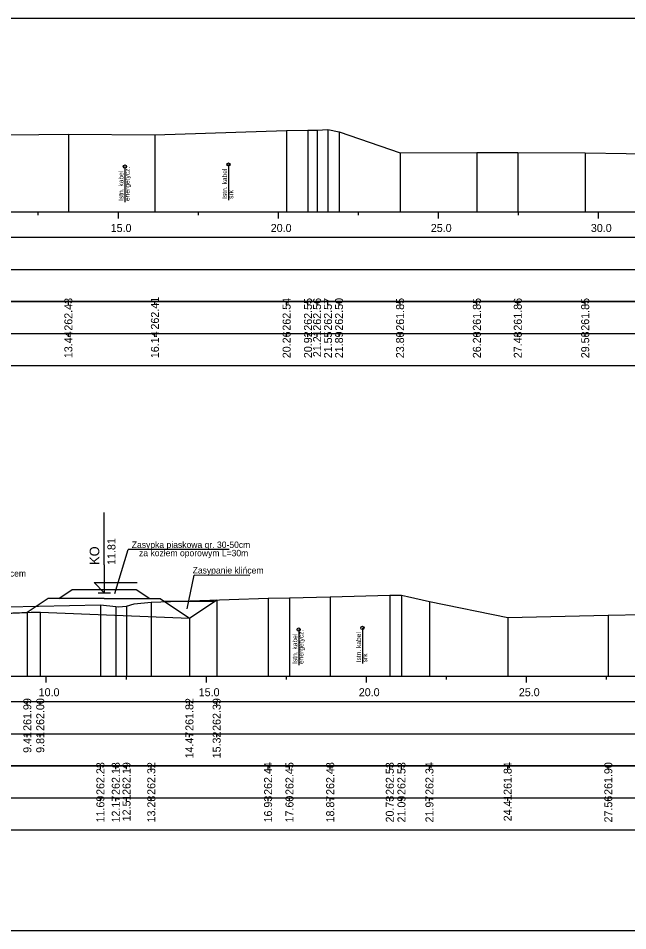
# Model space of a CAD drawing. Extents: x 6516023 to 6560129, y 5513077 to 5529206.
# Drawn here: x 6518340.09 to 6518359.13, y 5514451.16 to 5514479.66 of the extents above; entities that cross this region are included whole.
import ezdxf

# ---------------------------------------------------------------- set-up
doc = ezdxf.new("R2010")
doc.units = 0
for name, color, linetype in [('TOR_PRZEK_P-kable', 7, 'Continuous'), ('TOR_PRZEK_P-komponent', 7, 'Continuous'), ('TOR_PRZEK_P-opisy', 7, 'Continuous'), ('TOR_PRZEK_P-tabelka istniejace', 7, 'Continuous'), ('TOR_PRZEK_P-tabelka projektowane', 7, 'Continuous'), ('TOR_PRZEK_P-teren istniejacy', 7, 'Continuous'), ('TOR_PRZEK_P-tory projektowane', 7, 'Continuous'), ('TOR_PRZEK_P-uklad odniesienia', 7, 'Continuous'), ('TOR_PRZEK_P-warstwa ochronna II', 7, 'Continuous'), ('TOR_RAMKI-ramka+tabelka 1', 7, 'Continuous')]:
    doc.layers.add(name, color=color, linetype=linetype)

msp = doc.modelspace()

# ---------------------------------------------------------------- linework, layer by layer
at = {"layer": 'TOR_PRZEK_P-kable'}
for p, q in [((6518343.418, 5514475.023), (6518343.418, 5514473.913)), ((6518346.654, 5514475.089), (6518346.654, 5514473.979)), ((6518348.848, 5514460.563), (6518348.848, 5514459.453)), ((6518350.839, 5514460.614), (6518350.839, 5514459.504))]:
    msp.add_line(p, q, dxfattribs=at)
for centre in [(6518343.418, 5514475.023), (6518346.654, 5514475.089), (6518348.848, 5514460.563), (6518350.839, 5514460.614)]:
    msp.add_circle(centre, 0.05, dxfattribs=at)
at = {"layer": 'TOR_PRZEK_P-komponent'}
for p, q in [((6518341.353, 5514461.531), (6518341.773, 5514461.811)), ((6518341.773, 5514461.811), (6518343.773, 5514461.811)), ((6518343.773, 5514461.811), (6518344.193, 5514461.531)), ((6518341.023, 5514461.531), (6518340.369, 5514461.094)), ((6518342.773, 5514461.531), (6518341.023, 5514461.531)), ((6518342.773, 5514461.531), (6518344.523, 5514461.531)), ((6518344.523, 5514461.531), (6518345.433, 5514460.924)), ((6518346.201, 5514461.436), (6518344.664, 5514461.436)), ((6518340.773, 5514461.111), (6518345.433, 5514460.924))]:
    msp.add_line(p, q, dxfattribs=at)
msp.add_lwpolyline([(6518340.773, 5514461.111), (6518339.623, 5514461.065), (6518338.69, 5514461.027)], dxfattribs=at)
at = {"layer": 'TOR_PRZEK_P-opisy'}
for p, q in [((6518343.107, 5514461.688), (6518343.517, 5514463.065)), ((6518345.362, 5514461.206), (6518345.585, 5514462.266))]:
    msp.add_line(p, q, dxfattribs=at)
for points in [[(6518346.677, 5514463.065), (6518343.517, 5514463.065)], [(6518347.317, 5514462.255), (6518345.585, 5514462.266)]]:
    msp.add_lwpolyline(points, dxfattribs=at)
at = {"layer": 'TOR_PRZEK_P-tabelka istniejace'}
for p, q in [((6518341.652, 5514470.706), (6518341.652, 5514470.806)), ((6518344.356, 5514470.706), (6518344.356, 5514470.806)), ((6518348.47, 5514470.706), (6518348.47, 5514470.806)), ((6518349.137, 5514470.706), (6518349.137, 5514470.806)), ((6518349.42, 5514470.706), (6518349.42, 5514470.806)), ((6518349.761, 5514470.706), (6518349.761, 5514470.806)), ((6518350.107, 5514470.706), (6518350.107, 5514470.806)), ((6518352.014, 5514470.706), (6518352.014, 5514470.806)), ((6518354.413, 5514470.706), (6518354.413, 5514470.806)), ((6518355.692, 5514470.706), (6518355.692, 5514470.806)), ((6518357.797, 5514470.706), (6518357.797, 5514470.806)), ((6518272.163, 5514469.806), (6518375.963, 5514469.806)), ((6518341.652, 5514469.706), (6518341.652, 5514469.806)), ((6518344.356, 5514469.706), (6518344.356, 5514469.806)), ((6518348.47, 5514469.706), (6518348.47, 5514469.806)), ((6518349.137, 5514469.706), (6518349.137, 5514469.806)), ((6518349.42, 5514469.706), (6518349.42, 5514469.806)), ((6518349.761, 5514469.706), (6518349.761, 5514469.806)), ((6518350.107, 5514469.706), (6518350.107, 5514469.806)), ((6518352.014, 5514469.706), (6518352.014, 5514469.806)), ((6518354.413, 5514469.706), (6518354.413, 5514469.806)), ((6518355.692, 5514469.706), (6518355.692, 5514469.806)), ((6518357.797, 5514469.706), (6518357.797, 5514469.806)), ((6518342.652, 5514456.206), (6518342.652, 5514456.306)), ((6518343.133, 5514456.206), (6518343.133, 5514456.306)), ((6518343.469, 5514456.206), (6518343.469, 5514456.306)), ((6518344.243, 5514456.206), (6518344.243, 5514456.306)), ((6518347.891, 5514456.206), (6518347.891, 5514456.306)), ((6518348.559, 5514456.206), (6518348.559, 5514456.306)), ((6518349.831, 5514456.206), (6518349.831, 5514456.306)), ((6518351.692, 5514456.206), (6518351.692, 5514456.306)), ((6518352.057, 5514456.206), (6518352.057, 5514456.306)), ((6518352.931, 5514456.206), (6518352.931, 5514456.306)), ((6518355.376, 5514456.206), (6518355.376, 5514456.306)), ((6518358.519, 5514456.206), (6518358.519, 5514456.306)), ((6518272.163, 5514455.306), (6518380.963, 5514455.306)), ((6518342.652, 5514455.206), (6518342.652, 5514455.306)), ((6518343.133, 5514455.206), (6518343.133, 5514455.306)), ((6518343.469, 5514455.206), (6518343.469, 5514455.306)), ((6518344.243, 5514455.206), (6518344.243, 5514455.306)), ((6518347.891, 5514455.206), (6518347.891, 5514455.306)), ((6518348.559, 5514455.206), (6518348.559, 5514455.306)), ((6518349.831, 5514455.206), (6518349.831, 5514455.306)), ((6518351.692, 5514455.206), (6518351.692, 5514455.306)), ((6518352.057, 5514455.206), (6518352.057, 5514455.306)), ((6518352.931, 5514455.206), (6518352.931, 5514455.306)), ((6518355.376, 5514455.206), (6518355.376, 5514455.306)), ((6518358.519, 5514455.206), (6518358.519, 5514455.306))]:
    msp.add_line(p, q, dxfattribs=at)
for points in [[(6518348.47, 5514476.149), (6518348.47, 5514473.806), (6518348.47, 5514473.676), (6518348.47, 5514473.606)], [(6518349.137, 5514476.157), (6518349.137, 5514473.806), (6518349.137, 5514473.676), (6518349.137, 5514473.606)], [(6518349.42, 5514476.163), (6518349.42, 5514473.806), (6518349.42, 5514473.676), (6518349.42, 5514473.606)], [(6518349.761, 5514476.177), (6518349.761, 5514473.806), (6518349.761, 5514473.676), (6518349.761, 5514473.606)], [(6518341.652, 5514476.04), (6518341.652, 5514473.806), (6518341.652, 5514473.676), (6518341.652, 5514473.606)], [(6518344.356, 5514476.013), (6518344.356, 5514473.806), (6518344.356, 5514473.676), (6518344.356, 5514473.606)], [(6518350.107, 5514476.109), (6518350.107, 5514473.806), (6518350.107, 5514473.676), (6518350.107, 5514473.606)], [(6518352.014, 5514475.452), (6518352.014, 5514473.806), (6518352.014, 5514473.676), (6518352.014, 5514473.606)], [(6518354.413, 5514475.461), (6518354.413, 5514473.806), (6518354.413, 5514473.676), (6518354.413, 5514473.606)], [(6518355.692, 5514475.462), (6518355.692, 5514473.806), (6518355.692, 5514473.676), (6518355.692, 5514473.606)], [(6518357.797, 5514475.457), (6518357.797, 5514473.806), (6518357.797, 5514473.676), (6518357.797, 5514473.606)], [(6518349.831, 5514461.589), (6518349.831, 5514459.306), (6518349.831, 5514459.176), (6518349.831, 5514459.106)], [(6518351.692, 5514461.635), (6518351.692, 5514459.306), (6518351.692, 5514459.176), (6518351.692, 5514459.106)], [(6518352.057, 5514461.639), (6518352.057, 5514459.306), (6518352.057, 5514459.176), (6518352.057, 5514459.106)], [(6518342.652, 5514461.336), (6518342.652, 5514459.306), (6518342.652, 5514459.176), (6518342.652, 5514459.106)], [(6518343.469, 5514461.297), (6518343.469, 5514459.306), (6518343.469, 5514459.176), (6518343.469, 5514459.106)], [(6518344.243, 5514461.422), (6518344.243, 5514459.306), (6518344.243, 5514459.176), (6518344.243, 5514459.106)], [(6518347.891, 5514461.548), (6518347.891, 5514459.306), (6518347.891, 5514459.176), (6518347.891, 5514459.106)], [(6518348.559, 5514461.555), (6518348.559, 5514459.306), (6518348.559, 5514459.176), (6518348.559, 5514459.106)], [(6518352.931, 5514461.444), (6518352.931, 5514459.306), (6518352.931, 5514459.176), (6518352.931, 5514459.106)], [(6518343.133, 5514461.282), (6518343.133, 5514459.306), (6518343.133, 5514459.176), (6518343.133, 5514459.106)], [(6518358.519, 5514461.01), (6518358.519, 5514459.306), (6518358.519, 5514459.176), (6518358.519, 5514459.106)], [(6518355.376, 5514460.944), (6518355.376, 5514459.306), (6518355.376, 5514459.176), (6518355.376, 5514459.106)]]:
    msp.add_lwpolyline(points, dxfattribs=at)
for points in [[(6518272.163, 5514470.806), (6518272.163, 5514468.806), (6518375.963, 5514468.806), (6518375.963, 5514470.806)], [(6518272.163, 5514456.306), (6518272.163, 5514454.306), (6518380.963, 5514454.306), (6518380.963, 5514456.306)]]:
    msp.add_lwpolyline(points, close=True, dxfattribs=at)
at = {"layer": 'TOR_PRZEK_P-tabelka projektowane'}
for p, q in [((6518272.163, 5514471.806), (6518375.963, 5514471.806)), ((6518340.369, 5514458.206), (6518340.369, 5514458.306)), ((6518340.773, 5514458.206), (6518340.773, 5514458.306)), ((6518345.433, 5514458.206), (6518345.433, 5514458.306)), ((6518346.285, 5514458.206), (6518346.285, 5514458.306)), ((6518272.163, 5514457.306), (6518380.963, 5514457.306)), ((6518340.369, 5514457.206), (6518340.369, 5514457.306)), ((6518340.773, 5514457.206), (6518340.773, 5514457.306)), ((6518345.433, 5514457.206), (6518345.433, 5514457.306)), ((6518346.285, 5514457.206), (6518346.285, 5514457.306))]:
    msp.add_line(p, q, dxfattribs=at)
for points in [[(6518272.163, 5514472.806), (6518272.163, 5514470.806), (6518375.963, 5514470.806), (6518375.963, 5514472.806)], [(6518272.163, 5514458.306), (6518272.163, 5514456.306), (6518380.963, 5514456.306), (6518380.963, 5514458.306)]]:
    msp.add_lwpolyline(points, close=True, dxfattribs=at)
for points in [[(6518346.285, 5514461.492), (6518346.285, 5514459.306), (6518346.285, 5514459.176), (6518346.285, 5514459.106)], [(6518340.369, 5514461.094), (6518340.369, 5514459.306), (6518340.369, 5514459.176), (6518340.369, 5514459.106)], [(6518340.773, 5514461.111), (6518340.773, 5514459.306), (6518340.773, 5514459.176), (6518340.773, 5514459.106)], [(6518345.433, 5514460.924), (6518345.433, 5514459.306), (6518345.433, 5514459.176), (6518345.433, 5514459.106)]]:
    msp.add_lwpolyline(points, dxfattribs=at)
at = {"layer": 'TOR_PRZEK_P-teren istniejacy'}
for points in [[(6518339.804, 5514476.019), (6518341.652, 5514476.04), (6518344.356, 5514476.013), (6518348.47, 5514476.149), (6518349.137, 5514476.157), (6518349.42, 5514476.163), (6518349.761, 5514476.177), (6518350.107, 5514476.109), (6518352.014, 5514475.452), (6518354.413, 5514475.461), (6518355.692, 5514475.462), (6518357.797, 5514475.457), (6518360.357, 5514475.411)], [(6518339.746, 5514461.272), (6518342.652, 5514461.336), (6518343.133, 5514461.282), (6518343.22, 5514461.274), (6518343.469, 5514461.297), (6518343.704, 5514461.369), (6518344.243, 5514461.422), (6518347.891, 5514461.548), (6518348.559, 5514461.555), (6518349.831, 5514461.589), (6518351.692, 5514461.635), (6518352.057, 5514461.639), (6518352.249, 5514461.598), (6518352.931, 5514461.444), (6518355.376, 5514460.944), (6518358.519, 5514461.01), (6518360.659, 5514461.054)]]:
    msp.add_lwpolyline(points, dxfattribs=at)
at = {"layer": 'TOR_PRZEK_P-tory projektowane'}
for p, q in [((6518342.773, 5514462.588), (6518342.773, 5514464.22)), ((6518342.773, 5514462.588), (6518342.773, 5514461.711)), ((6518342.773, 5514461.711), (6518342.454, 5514462.03)), ((6518342.454, 5514462.03), (6518343.798, 5514462.03)), ((6518342.581, 5514461.711), (6518342.965, 5514461.711))]:
    msp.add_line(p, q, dxfattribs=at)
at = {"layer": 'TOR_PRZEK_P-uklad odniesienia'}
for p, q in [((6518275.963, 5514473.606), (6518375.963, 5514473.606)), ((6518340.713, 5514473.506), (6518340.713, 5514473.606)), ((6518343.213, 5514473.406), (6518343.213, 5514473.606)), ((6518345.713, 5514473.506), (6518345.713, 5514473.606)), ((6518348.213, 5514473.406), (6518348.213, 5514473.606)), ((6518350.713, 5514473.506), (6518350.713, 5514473.606)), ((6518353.213, 5514473.406), (6518353.213, 5514473.606)), ((6518355.713, 5514473.506), (6518355.713, 5514473.606)), ((6518358.213, 5514473.406), (6518358.213, 5514473.606)), ((6518275.963, 5514459.106), (6518380.963, 5514459.106)), ((6518340.963, 5514458.906), (6518340.963, 5514459.106)), ((6518343.463, 5514459.006), (6518343.463, 5514459.106)), ((6518345.963, 5514458.906), (6518345.963, 5514459.106)), ((6518348.463, 5514459.006), (6518348.463, 5514459.106)), ((6518350.963, 5514458.906), (6518350.963, 5514459.106)), ((6518353.463, 5514459.006), (6518353.463, 5514459.106)), ((6518355.963, 5514458.906), (6518355.963, 5514459.106)), ((6518358.463, 5514459.006), (6518358.463, 5514459.106))]:
    msp.add_line(p, q, dxfattribs=at)
at = {"layer": 'TOR_PRZEK_P-warstwa ochronna II'}
msp.add_lwpolyline([(6518312.67, 5514461.443), (6518313.658, 5514460.785), (6518317.071, 5514460.921), (6518317.821, 5514460.951), (6518318.864, 5514460.993), (6518323.363, 5514460.813), (6518323.755, 5514460.81), (6518326.455, 5514460.918), (6518327.205, 5514460.948), (6518328.764, 5514461.01), (6518330.213, 5514460.952), (6518330.963, 5514460.922), (6518335.013, 5514460.76), (6518338.104, 5514460.636), (6518338.69, 5514461.027), (6518340.369, 5514461.094), (6518340.773, 5514461.111), (6518345.433, 5514460.924), (6518346.285, 5514461.492)], dxfattribs=at)
at = {"layer": 'TOR_RAMKI-ramka+tabelka 1'}
msp.add_lwpolyline([(6518269.513, 5514479.656), (6518517.013, 5514479.656), (6518517.013, 5514451.156), (6518269.513, 5514451.156)], close=True, dxfattribs=at)

# ---------------------------------------------------------------- texts
at = {"layer": 'TOR_PRZEK_P-kable'}
for s, height, p in [('Istn. kabel', 0.14999, (6518343.373, 5514473.949)), ('energetycz.', 0.14999, (6518343.567, 5514473.949)), ('Istn. kabel', 0.14999, (6518346.609, 5514474.016)), ('srk', 0.15, (6518346.803, 5514474.016)), ('energetycz.', 0.14999, (6518348.997, 5514459.489)), ('Istn. kabel', 0.14999, (6518350.794, 5514459.54)), ('Istn. kabel', 0.14999, (6518348.803, 5514459.489)), ('srk', 0.15, (6518350.988, 5514459.54))]:
    msp.add_text(s, height=height, rotation=90.0511, dxfattribs=at).set_placement(p)
at = {"layer": 'TOR_PRZEK_P-opisy'}
for s, p in [('Zasypka piaskowa gr. 30-50cm', (6518343.633, 5514463.114)), ('za kozłem oporowym L=30m', (6518343.86, 5514462.855)), ('Zasypanie klińcem', (6518345.533, 5514462.315)), ('Zasypanie klińcem', (6518338.114, 5514462.219))]:
    msp.add_text(s, height=0.2, rotation=359.9489, dxfattribs=at).set_placement(p)
at = {"layer": 'TOR_PRZEK_P-tabelka istniejace'}
for s, p in [('262.43', (6518341.777, 5514469.898)), ('262.41', (6518344.481, 5514469.933)), ('262.54', (6518348.595, 5514469.899)), ('262.55', (6518349.262, 5514469.897)), ('262.56', (6518349.545, 5514469.898)), ('262.57', (6518349.886, 5514469.898)), ('262.50', (6518350.232, 5514469.898)), ('261.85', (6518352.139, 5514469.897)), ('261.85', (6518354.538, 5514469.897)), ('261.86', (6518355.817, 5514469.898)), ('261.85', (6518357.922, 5514469.897)), ('13.44', (6518341.777, 5514469.039)), ('16.14', (6518344.481, 5514469.039)), ('20.26', (6518348.595, 5514469.038)), ('20.92', (6518349.262, 5514469.04)), ('21.21', (6518349.545, 5514469.073)), ('21.55', (6518349.886, 5514469.037)), ('21.89', (6518350.232, 5514469.038)), ('23.80', (6518352.139, 5514469.038)), ('26.20', (6518354.538, 5514469.038)), ('27.48', (6518355.817, 5514469.038)), ('29.58', (6518357.922, 5514469.038)), ('262.23', (6518342.777, 5514455.398)), ('262.18', (6518343.258, 5514455.398)), ('262.19', (6518343.594, 5514455.398)), ('262.32', (6518344.368, 5514455.4)), ('262.44', (6518348.016, 5514455.399)), ('262.45', (6518348.684, 5514455.397)), ('262.48', (6518349.956, 5514455.398)), ('262.53', (6518351.817, 5514455.398)), ('262.53', (6518352.182, 5514455.398)), ('262.34', (6518353.056, 5514455.399)), ('261.84', (6518355.501, 5514455.399)), ('261.90', (6518358.644, 5514455.398)), ('11.69', (6518342.777, 5514454.538)), ('12.17', (6518343.258, 5514454.538)), ('12.51', (6518343.594, 5514454.573)), ('13.28', (6518344.368, 5514454.538)), ('16.93', (6518348.016, 5514454.538)), ('17.60', (6518348.684, 5514454.538)), ('18.87', (6518349.956, 5514454.538)), ('20.73', (6518351.817, 5514454.538)), ('21.09', (6518352.182, 5514454.538)), ('21.97', (6518353.056, 5514454.538)), ('24.41', (6518355.501, 5514454.573)), ('27.56', (6518358.644, 5514454.538))]:
    msp.add_text(s, height=0.25, rotation=90, dxfattribs=at).set_placement(p)
at = {"layer": 'TOR_PRZEK_P-tabelka projektowane'}
for s, p in [('261.99', (6518340.494, 5514457.398)), ('262.00', (6518340.898, 5514457.398)), ('261.82', (6518345.558, 5514457.4)), ('262.39', (6518346.41, 5514457.398)), ('9.41', (6518340.494, 5514456.712)), ('9.81', (6518340.898, 5514456.712)), ('14.47', (6518345.558, 5514456.538)), ('15.32', (6518346.41, 5514456.54))]:
    msp.add_text(s, height=0.25, rotation=90, dxfattribs=at).set_placement(p)
at = {"layer": 'TOR_PRZEK_P-tory projektowane'}
for s, height, p in [('11.81', 0.25, (6518343.123, 5514462.581)), ('KO', 0.3, (6518342.618, 5514462.582))]:
    msp.add_text(s, height=height, rotation=90, dxfattribs=at).set_placement(p)
at = {"layer": 'TOR_PRZEK_P-uklad odniesienia'}
for s, p in [('15.0', (6518342.974, 5514472.981)), ('20.0', (6518347.974, 5514472.981)), ('25.0', (6518352.974, 5514472.981)), ('30.0', (6518357.974, 5514472.981)), ('10.0', (6518340.724, 5514458.481)), ('15.0', (6518345.724, 5514458.481)), ('20.0', (6518350.724, 5514458.481)), ('25.0', (6518355.724, 5514458.481))]:
    msp.add_text(s, height=0.25, dxfattribs=at).set_placement(p)

doc.saveas('drawing.dxf')
